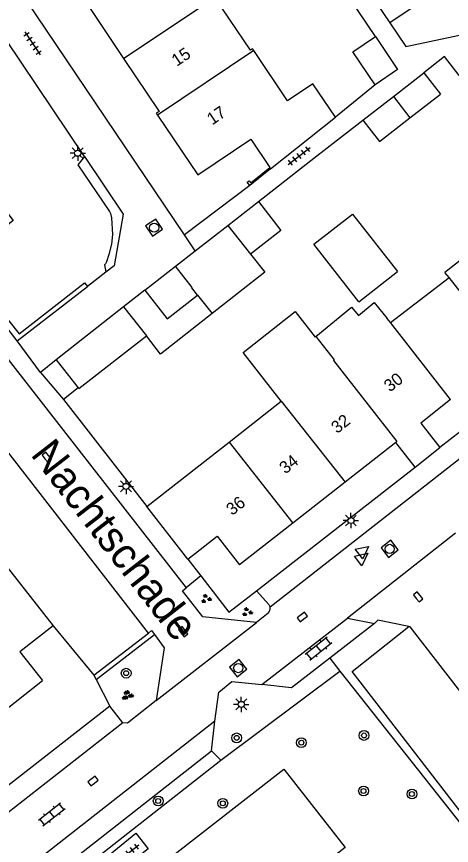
# Model space of a CAD drawing. Extents: x 136000 to 141014, y 402000 to 403500.
# Drawn here: x 137404.7 to 137440.2, y 402230.1 to 402297.7 of the extents above; entities that cross this region are included whole.
import ezdxf

# ---------------------------------------------------------------- set-up
doc = ezdxf.new("R2010")
doc.units = 0
for name, color, linetype in [('gg-afsc-erfafscheiding', 7, 'Continuous'), ('gg-afsc-muur', 7, 'Continuous'), ('gg-anno-huisnummerreeks BGT', 7, 'Continuous'), ('gg-anno-openbare ruimte label', 7, 'Continuous'), ('gg-bbg-bijgebouw', 7, 'Continuous'), ('gg-bbg-gedigitaliseerde bebouwing', 7, 'Continuous'), ('gg-bbg-gedigitaliseerde bijgebouw', 7, 'Continuous'), ('gg-bbg-hoofdgebouw', 7, 'Continuous'), ('gg-bbg-luifel en loopbrug', 7, 'Continuous'), ('gg-bbg-tussenscheiding', 7, 'Continuous'), ('gg-knt-verharding', 7, 'Continuous'), ('gg-knt-verharding nz', 7, 'Continuous'), ('gt-grn-groengrens', 7, 'Continuous'), ('gt-grn-weggrens', 7, 'Continuous'), ('gt-symb-boom', 7, 'Continuous'), ('gt-symb-groenvak', 7, 'Continuous'), ('gt-symb-klinker verharding', 7, 'Continuous'), ('gt-symb-kolk', 7, 'Continuous'), ('gt-symb-lichtmast', 7, 'Continuous'), ('gt-symb-rioolschacht', 7, 'Continuous'), ('gt-symb-tegel verharding', 7, 'Continuous'), ('gt-symb-waterafsluiter', 7, 'Continuous')]:
    doc.layers.add(name, color=color, linetype=linetype)

# ---------------------------------------------------------------- blocks, each defined once
blk = doc.blocks.new('gt0-KL1')
at = {"layer": 'gt-symb-klinker verharding'}
for p, q in [((-1.15, 0.3), (1.15, 0.3)), ((-1, -0.3), (-1, 0.3)), ((-0.5, 0.3), (-0.5, 0.45)), ((0, -0.3), (0, 0.3)), ((0.5, 0.3), (0.5, 0.45)), ((1, -0.3), (1, 0.3)), ((-1.15, -0.3), (1.15, -0.3)), ((-0.5, -0.45), (-0.5, -0.3)), ((0.5, -0.45), (0.5, -0.3))]:
    blk.add_line(p, q, dxfattribs=at)
blk = doc.blocks.new('gt0-BOOM')
at = {"layer": 'gt-symb-boom'}
for radius in [0.4, 0.2]:
    blk.add_circle((0, 0), radius, dxfattribs=at)
blk = doc.blocks.new('gt0-LMAST')
at = {"layer": 'gt-symb-lichtmast'}
for p, q in [((-0.182, 0.173), (-0.447, 0.438)), ((-0.005, 0.246), (-0.005, 0.621)), ((0.172, 0.173), (0.437, 0.438)), ((-0.255, -0.004), (-0.63, -0.004)), ((-0.182, -0.181), (-0.447, -0.446)), ((-0.005, -0.254), (-0.005, -0.629)), ((0.437, -0.446), (0.172, -0.181)), ((0.245, -0.004), (0.62, -0.004))]:
    blk.add_line(p, q, dxfattribs=at)
blk.add_circle((-0.005, -0.004), 0.25, dxfattribs=at)
blk = doc.blocks.new('gt0-WAFSL')
at = {"layer": 'gt-symb-waterafsluiter'}
for p, q in [((-0.5, -0.333), (0, 0.667)), ((0, 0.667), (0.5, -0.333)), ((0.5, -0.333), (-0.5, -0.333))]:
    blk.add_line(p, q, dxfattribs=at)
blk = doc.blocks.new('gt0-RS')
at = {"layer": 'gt-symb-rioolschacht'}
blk.add_lwpolyline([(-0.5, -0.5), (0.5, -0.5), (0.5, 0.5), (-0.5, 0.5)], close=True, dxfattribs=at)
blk.add_circle((0, 0), 0.375, dxfattribs=at)
blk = doc.blocks.new('gt0-KOLK')
at = {"layer": 'gt-symb-kolk'}
blk.add_lwpolyline([(0, 0), (0.375, 0), (0.375, 0.4), (-0.375, 0.4), (-0.375, 0), (0, 0)], dxfattribs=at)
blk = doc.blocks.new('gt0-TEG1')
at = {"layer": 'gt-symb-tegel verharding'}
for p, q in [((-1.125, 0), (1.125, 0)), ((-0.9, -0.25), (-0.9, 0.25)), ((-0.45, -0.25), (-0.45, 0.25)), ((0, -0.25), (0, 0.25)), ((0.45, -0.25), (0.45, 0.25)), ((0.9, -0.25), (0.9, 0.25))]:
    blk.add_line(p, q, dxfattribs=at)
blk = doc.blocks.new('gt0-GRVAK')
at = {"layer": 'gt-symb-groenvak'}
for p, q in [((-0.11, 0.189), (-0.228, 0.24)), ((-0.182, 0.153), (0.088, 0.153)), ((-0.091, 0.211), (-0.156, 0.322)), ((-0.047, 0.214), (-0.047, 0.393)), ((-0.004, 0.211), (0.061, 0.322)), ((0.015, 0.189), (0.133, 0.24)), ((0.262, -0.052), (0.197, 0.059)), ((0.305, -0.049), (0.305, 0.13)), ((0.349, -0.052), (0.414, 0.059)), ((-0.245, -0.228), (-0.363, -0.177)), ((-0.318, -0.264), (-0.047, -0.264)), ((-0.226, -0.206), (-0.291, -0.095)), ((-0.183, -0.203), (-0.183, -0.024)), ((-0.139, -0.206), (-0.074, -0.095)), ((-0.12, -0.228), (-0.002, -0.177)), ((0.243, -0.074), (0.125, -0.023)), ((0.17, -0.11), (0.441, -0.11)), ((0.368, -0.074), (0.486, -0.023))]:
    blk.add_line(p, q, dxfattribs=at)

msp = doc.modelspace()

# ---------------------------------------------------------------- linework, layer by layer
at = {"layer": 'gg-afsc-erfafscheiding'}
for p, q in [((137433.96, 402296.05), (137430.19, 402301.7)), ((137428.698, 402285.937), (137432.942, 402289.245)), ((137423.696, 402283.914), (137418.387, 402279.864)), ((137435.195, 402272.713), (137439.978, 402276.387))]:
    msp.add_line(p, q, dxfattribs=at)
for points in [[(137435.147, 402297.169), (137436.456, 402295.249), (137442.24, 402296.47), (137445.737, 402299.172)], [(137442.6, 402294.27), (137440.793, 402292.877), (137439.606, 402294.417), (137437.912, 402293.109)]]:
    msp.add_lwpolyline(points, dxfattribs=at)
at = {"layer": 'gg-afsc-muur'}
for p, q in [((137433.93, 402292.12), (137430.691, 402289.482)), ((137424.413, 402282.584), (137428.698, 402285.937)), ((137425.402, 402285.272), (137423.696, 402283.914)), ((137409.684, 402267.401), (137408.487, 402266.444)), ((137408.487, 402266.444), (137415.304, 402257.713))]:
    msp.add_line(p, q, dxfattribs=at)
msp.add_lwpolyline([(137423.696, 402283.914), (137423.497, 402284.164), (137423.653, 402284.289), (137423.778, 402284.133), (137425.335, 402285.371)], dxfattribs=at)
at = {"layer": 'gg-bbg-bijgebouw'}
for p, q in [((137435.426, 402291.176), (137437.912, 402293.109)), ((137432.942, 402289.245), (137435.426, 402291.176)), ((137421.923, 402280.647), (137424.413, 402282.584)), ((137424.413, 402282.584), (137426.242, 402280.232)), ((137419.258, 402278.574), (137421.923, 402280.647)), ((137417.649, 402277.322), (137419.258, 402278.574)), ((137415.136, 402275.367), (137417.649, 402277.322)), ((137432.61, 402274.41), (137435.761, 402276.879)), ((137413.406, 402273.998), (137407.9, 402269.67)), ((137407.9, 402269.67), (137409.684, 402267.401))]:
    msp.add_line(p, q, dxfattribs=at)
msp.add_lwpolyline([(137409.684, 402267.401), (137409.74, 402267.33), (137415.258, 402271.64)], dxfattribs=at)
at = {"layer": 'gg-bbg-gedigitaliseerde bebouwing'}
for p, q in [((137426.782, 402290.798), (137424.036, 402294.915)), ((137443.923, 402280.179), (137439.643, 402276.814)), ((137422.028, 402262.97), (137426.27, 402266.3)), ((137415.304, 402257.713), (137422.028, 402262.97))]:
    msp.add_line(p, q, dxfattribs=at)
for points in [[(137424.036, 402294.915), (137423.94, 402295.06), (137423.75, 402294.94), (137420.849, 402299.259)], [(137429.091, 402271.575), (137432.006, 402273.97), (137432.57, 402273.284), (137433.865, 402274.348), (137434.93, 402273.052)], [(137426.27, 402266.3), (137423.155, 402270.274), (137427.414, 402273.632), (137429.049, 402271.541), (137429.091, 402271.575)]]:
    msp.add_lwpolyline(points, dxfattribs=at)
at = {"layer": 'gg-bbg-gedigitaliseerde bijgebouw'}
for p, q in [((137433.931, 402298.954), (137435.147, 402297.169)), ((137437.912, 402293.109), (137439.266, 402291.367)), ((137436.786, 402289.43), (137439.266, 402291.367)), ((137432.942, 402289.245), (137434.3, 402287.49)), ((137434.3, 402287.49), (137436.786, 402289.43)), ((137426.242, 402280.232), (137423.762, 402278.303)), ((137419.449, 402274.947), (137420.624, 402273.451)), ((137413.406, 402273.998), (137415.258, 402271.64))]:
    msp.add_line(p, q, dxfattribs=at)
for points in [[(137436.42, 402300.629), (137437.626, 402298.837), (137435.147, 402297.169)], [(137433.93, 402292.12), (137432.11, 402294.8), (137433.96, 402296.05)], [(137433.96, 402296.05), (137435.77, 402293.38), (137433.93, 402292.12)], [(137432.61, 402274.41), (137428.94, 402279.12), (137432.08, 402281.57), (137435.761, 402276.879)], [(137423.762, 402278.303), (137424.922, 402276.827), (137420.624, 402273.451)], [(137415.136, 402275.367), (137416.965, 402273.016), (137419.449, 402274.947)]]:
    msp.add_lwpolyline(points, dxfattribs=at)
at = {"layer": 'gg-bbg-hoofdgebouw'}
for p, q in [((137410.51, 402298.59), (137413.405, 402294.27)), ((137416.164, 402289.647), (137419.47, 402284.76)), ((137425.402, 402285.272), (137430.691, 402289.482)), ((137425.335, 402285.371), (137425.402, 402285.272)), ((137439.978, 402276.387), (137439.643, 402276.814)), ((137444.88, 402270.13), (137439.978, 402276.387)), ((137435.195, 402272.713), (137434.93, 402273.052)), ((137440.1, 402266.43), (137435.195, 402272.713)), ((137435.63, 402262.92), (137431.487, 402259.689)), ((137437.21, 402260.93), (137435.63, 402262.92)), ((137437.21, 402260.93), (137439.22, 402262.52)), ((137431.487, 402259.689), (137427.225, 402256.364)), ((137418.652, 402253.417), (137415.304, 402257.713)), ((137427.225, 402256.364), (137422.86, 402252.96)), ((137403.012, 402253.875), (137407.647, 402247.987)), ((137402.401, 402240.075), (137406.78, 402243.5))]:
    msp.add_line(p, q, dxfattribs=at)
for points in [[(137413.405, 402294.27), (137416.3, 402289.95), (137416.06, 402289.8), (137416.164, 402289.647)], [(137430.691, 402289.482), (137428.853, 402292.199), (137426.782, 402290.798)], [(137419.47, 402284.76), (137423.777, 402287.674), (137425.335, 402285.371)], [(137440.1, 402266.43), (137437.66, 402264.52), (137439.22, 402262.52)], [(137418.652, 402253.417), (137421.048, 402255.285), (137422.86, 402252.96)], [(137407.647, 402247.987), (137404.929, 402245.848), (137406.78, 402243.5)]]:
    msp.add_lwpolyline(points, dxfattribs=at)
at = {"layer": 'gg-bbg-luifel en loopbrug'}
msp.add_line((137415.136, 402275.367), (137413.406, 402273.998), dxfattribs=at)
msp.add_lwpolyline([(137420.624, 402273.451), (137416.425, 402270.154), (137415.258, 402271.64)], dxfattribs=at)
at = {"layer": 'gg-bbg-tussenscheiding'}
for p, q in [((137413.405, 402294.27), (137420.849, 402299.259)), ((137424.036, 402294.915), (137416.164, 402289.647)), ((137435.426, 402291.176), (137436.786, 402289.43)), ((137421.923, 402280.647), (137423.762, 402278.303)), ((137426.27, 402266.3), (137431.487, 402259.689)), ((137422.028, 402262.97), (137427.225, 402256.364))]:
    msp.add_line(p, q, dxfattribs=at)
for points in [[(137419.449, 402274.947), (137418.97, 402275.55), (137419.01, 402275.58), (137417.649, 402277.322)], [(137429.091, 402271.575), (137430.59, 402269.67), (137430.54, 402269.63), (137435.72, 402263.02), (137435.63, 402262.92)]]:
    msp.add_lwpolyline(points, dxfattribs=at)
at = {"layer": 'gg-knt-verharding'}
for p, q in [((137410.201, 402286.257), (137403.745, 402295.859)), ((137470.396, 402286.803), (137439.22, 402262.52)), ((137419.258, 402278.574), (137418.387, 402279.864)), ((137404.721, 402271.223), (137399.444, 402277.933)), ((137411.955, 402276.822), (137410.455, 402275.661)), ((137404.721, 402271.223), (137410.455, 402275.661)), ((137406.612, 402268.655), (137404.721, 402271.223)), ((137407.9, 402269.67), (137406.612, 402268.655)), ((137424.249, 402250.831), (137437.21, 402260.93)), ((137418.652, 402253.417), (137419.705, 402252.054)), ((137419.705, 402252.054), (137418.502, 402251.084)), ((137425.196, 402249.006), (137424.26, 402248.25)), ((137424.69, 402243.18), (137431.67, 402248.61)), ((137431.67, 402248.61), (137433.88, 402248.17)), ((137407.647, 402247.987), (137410.976, 402243.952)), ((137433.88, 402248.17), (137430.237, 402245.341)), ((137410.976, 402243.952), (137415.426, 402247.37)), ((137413.33, 402240.06), (137412.27, 402241.43)), ((137420.58, 402237.77), (137420.85, 402240.2)), ((137391.52, 402215.051), (137420.58, 402237.77))]:
    msp.add_line(p, q, dxfattribs=at)
for points in [[(137418.387, 402279.864), (137391.744, 402319.313), (137390.408, 402318.563)], [(137410.201, 402286.257), (137413.364, 402281.552), (137412.641, 402277.353), (137411.955, 402276.822)], [(137419.705, 402252.054), (137421.988, 402249.099), (137424.249, 402250.831)], [(137424.26, 402248.25), (137419.86, 402248.7), (137418.219, 402250.84), (137418.502, 402251.084)], [(137424.249, 402250.831), (137425.249, 402249.71), (137425.319, 402249.609), (137425.361, 402249.493)], [(137436.685, 402247.916), (137434.17, 402248.43), (137433.88, 402248.17)], [(137446.382, 402235.564), (137441.624, 402231.903), (137432.059, 402244.25), (137436.685, 402247.916)], [(137415.426, 402247.37), (137415.668, 402247.594), (137415.914, 402247.258)], [(137415.914, 402247.258), (137416.702, 402246.186), (137416.07, 402241.87)], [(137430.237, 402245.341), (137427.12, 402242.92), (137424.69, 402243.18)], [(137420.85, 402240.2), (137421.17, 402242.55), (137422.25, 402243.42), (137424.69, 402243.18)], [(137416.07, 402241.87), (137413.71, 402240.03), (137413.33, 402240.06)], [(137412.27, 402241.43), (137375.22, 402212.5), (137371.48, 402212.823)], [(137426.489, 402236.272), (137431.495, 402229.889), (137418.679, 402219.962), (137413.683, 402226.323), (137426.489, 402236.272)], [(137414.409, 402231.044), (137415.397, 402229.786), (137412.981, 402227.859), (137412.005, 402229.086), (137414.409, 402231.044)]]:
    msp.add_lwpolyline(points, dxfattribs=at)
msp.add_arc((137424.881, 402249.384), 0.493, 309.82039, 12.74592, dxfattribs=at)
at = {"layer": 'gg-knt-verharding nz'}
for p, q in [((137477.97, 402290.68), (137425.361, 402249.493)), ((137390.203, 402287.346), (137418.502, 402251.084)), ((137415.426, 402247.37), (137399.824, 402267.47))]:
    msp.add_line(p, q, dxfattribs=at)
for points in [[(137446.303, 402235.665), (137436.81, 402247.89), (137436.685, 402247.916)], [(137413.33, 402240.06), (137375.74, 402210.69), (137370.63, 402211.25)], [(137420.85, 402240.2), (137378.56, 402207.1), (137378.089, 402204.55)]]:
    msp.add_lwpolyline(points, dxfattribs=at)
at = {"layer": 'gt-grn-groengrens'}
for p, q in [((137411.155, 402243.603), (137415.914, 402247.258)), ((137430.237, 402245.341), (137431.071, 402244.285)), ((137410.976, 402243.952), (137411.155, 402243.603)), ((137421.353, 402237.001), (137431.071, 402244.285)), ((137431.071, 402244.285), (137441.605, 402230.943)), ((137411.155, 402243.603), (137412.27, 402241.43)), ((137420.58, 402237.77), (137421.353, 402237.001)), ((137392.2, 402214.209), (137421.353, 402237.001))]:
    msp.add_line(p, q, dxfattribs=at)
for points in [[(137400.302, 402285.258), (137400.798, 402285.664), (137404.382, 402281.051), (137400.191, 402277.636), (137404.87, 402271.809), (137410.217, 402275.966), (137410.455, 402275.661)], [(137410.201, 402286.257), (137409.664, 402285.586), (137412.255, 402281.772), (137412.325, 402281.629), (137412.417, 402281.267), (137412.497, 402279.917), (137412.417, 402279.123), (137412.194, 402278.284), (137411.996, 402277.674), (137411.919, 402277.522), (137411.845, 402277.427), (137411.955, 402276.822)]]:
    msp.add_lwpolyline(points, dxfattribs=at)
at = {"layer": 'gt-grn-weggrens'}
for p, q in [((137406.612, 402268.655), (137408.487, 402266.444)), ((137440.51, 402255.54), (137431.67, 402248.61)), ((137416.07, 402241.87), (137424.26, 402248.25))]:
    msp.add_line(p, q, dxfattribs=at)

# ---------------------------------------------------------------- block references
at = {"layer": 'gt-symb-boom'}
for p in [(137413.613, 402244.11), (137422.633, 402238.83), (137433.037, 402239.03), (137427.919, 402238.439), (137432.995, 402234.501), (137436.943, 402234.252), (137416.228, 402233.682), (137421.502, 402233.493)]:
    msp.add_blockref('gt0-BOOM', p, dxfattribs=at)
at = {"layer": 'gt-symb-groenvak'}
for p in [(137420.129, 402250.176), (137423.485, 402249.098), (137413.643, 402242.28), (137413.782, 402242.322)]:
    msp.add_blockref('gt0-GRVAK', p, dxfattribs=at)
at = {"layer": 'gt-symb-klinker verharding'}
for p, rotation in [((137429.315, 402246.105), -141.6175426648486), ((137407.539, 402232.6), 38.05096837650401)]:
    msp.add_blockref('gt0-KL1', p, dxfattribs=dict(at, rotation=rotation))
at = {"layer": 'gt-symb-kolk'}
for p, rotation in [((137406.979, 402261.611), -52.0294983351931), ((137437.3, 402250.216), -51.98433951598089), ((137428.112, 402248.537), 38.09608536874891), ((137418.103, 402247.379), -52.0294983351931), ((137411.023, 402235.149), 38.09608536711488)]:
    msp.add_blockref('gt0-KOLK', p, dxfattribs=dict(at, rotation=rotation))
at = {"layer": 'gt-symb-lichtmast'}
for p in [(137409.661, 402286.544), (137413.603, 402259.355), (137431.963, 402256.572), (137423.017, 402241.567)]:
    msp.add_blockref('gt0-LMAST', p, dxfattribs=at)
at = {"layer": 'gt-symb-rioolschacht'}
for p, rotation in [((137415.895, 402280.465), -55.96047543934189), ((137435.127, 402254.249), 38.09608536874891), ((137422.763, 402244.526), 38.09608536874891)]:
    msp.add_blockref('gt0-RS', p, dxfattribs=dict(at, rotation=rotation))
at = {"layer": 'gt-symb-tegel verharding'}
for p, rotation in [((137405.968, 402295.496), -56.42118627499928), ((137427.737, 402286.316), 37.97050166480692), ((137413.754, 402229.413), 37.648916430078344)]:
    msp.add_blockref('gt0-TEG1', p, dxfattribs=dict(at, rotation=rotation))
at = {"layer": 'gt-symb-waterafsluiter', "rotation": -51.98433951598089}
for p in [(137432.886, 402254.042), (137432.817, 402253.481)]:
    msp.add_blockref('gt0-WAFSL', p, dxfattribs=at)

# ---------------------------------------------------------------- texts
at = {"layer": 'gg-anno-huisnummerreeks BGT'}
for s, rotation, p in [('15', 33.8, (137417.745, 402293.583)), ('17', 34.1, (137420.632, 402288.794)), ('30', 37.9, (137435.147, 402267.009)), ('32', 37.9, (137430.833, 402263.619)), ('34', 38, (137426.606, 402260.32)), ('36', 37.9, (137422.263, 402256.934))]:
    msp.add_text(s, height=1, rotation=rotation, dxfattribs=at).set_placement(p)
at = {"layer": 'gg-anno-openbare ruimte label'}
msp.add_text('Nachtschade', height=2.5, rotation=307.8, dxfattribs=at).set_placement((137405.741, 402261.942))

doc.saveas('drawing.dxf')
